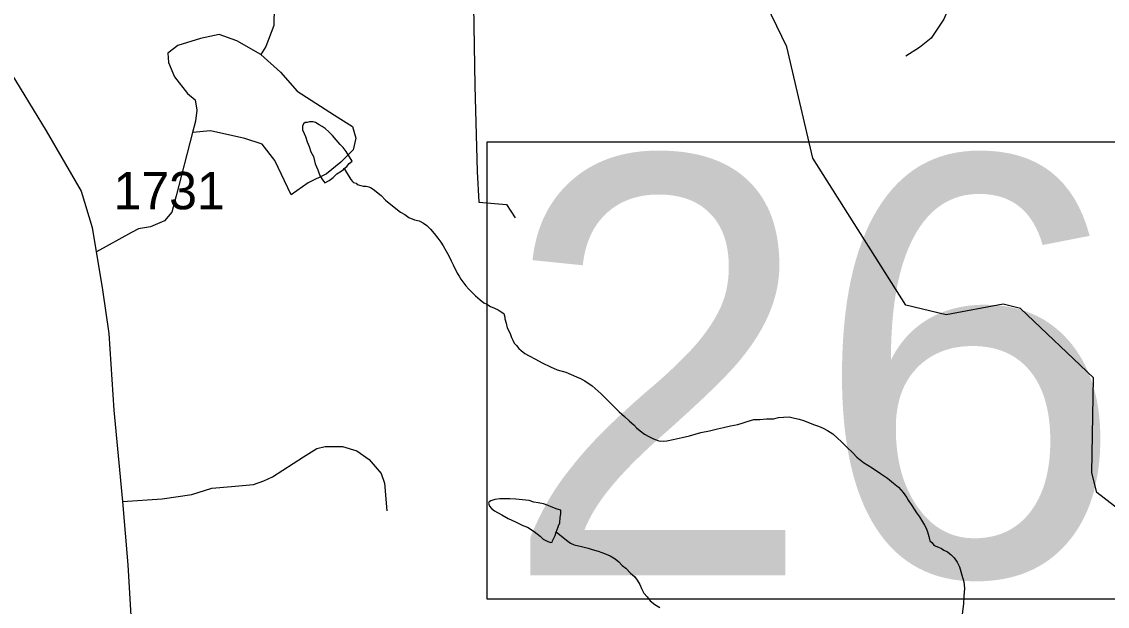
# Model space of a CAD drawing. Extents: x 2126262 to 2293712, y 749403 to 919119.
# Drawn here: x 2227083 to 2230713, y 795852 to 797807 of the extents above; entities that cross this region are included whole.
import ezdxf

# ---------------------------------------------------------------- set-up
doc = ezdxf.new("R2010")
doc.units = 0
for name, color, linetype in [('Exist Hydrographic Misc Water Feature', 7, 'Continuous'), ('Exist Road Non-System Type 51', 7, 'Continuous'), ('Exist Road Primary NC Structure Standard Bridge Number Label', 7, 'Continuous'), ('Exist Road Secondary Type 51 Attributed', 7, 'Continuous'), ('Exist Road Secondary Type 51 Number Label', 7, 'Continuous')]:
    doc.layers.add(name, color=color, linetype=linetype)

msp = doc.modelspace()

# ---------------------------------------------------------------- linework, layer by layer
at = {"layer": 'Exist Hydrographic Misc Water Feature'}
for points in [[(2231379.4, 794921.8), (2231354.4, 794971.6), (2231237.5, 794997), (2230954.3, 794966.7), (2230745.4, 795033.3), (2230712.4, 795066.8), (2230783.5, 795491.8), (2230841.3, 795618.5), (2230872.5, 795867.2), (2230795.4, 796141), (2230677.5, 796232), (2230660.5, 796298), (2230666.4, 796616), (2230422.4, 796847.4), (2230364.4, 796861.7), (2230173.5, 796826.3), (2230039.4, 796858.5), (2229727.5, 797350.5), (2229641.4, 797722.9), (2229556.5, 797898.5)], [(2228160.5, 797316.5), (2228170.2, 797322.6), (2228178.2, 797332.7), (2228188.2, 797340.8), (2228167.9, 797372.6), (2228157.7, 797386.5), (2228147.6, 797396.4), (2228133.7, 797412.3), (2228121.4, 797426.2), (2228109.5, 797438.1), (2228097.2, 797450), (2228087.1, 797455.9), (2228077.3, 797461.9), (2228065.2, 797469.7), (2228057.2, 797471.6), (2228051.2, 797471.6), (2228045.1, 797471.5), (2228037.1, 797469.4), (2228031.1, 797469.4), (2228025.2, 797465.4), (2228021.1, 797457.3), (2228021.1, 797453.3), (2228021.5, 797445.3), (2228027.5, 797433.4), (2228031.3, 797423.5), (2228037.7, 797405.5), (2228043.6, 797389.6), (2228050, 797371.6), (2228058.2, 797355.7), (2228060.3, 797345.7), (2228064.2, 797331.7), (2228072.4, 797311.8), (2228076.5, 797301.8), (2228080.8, 797289.9), (2228088.8, 797278), (2228092.7, 797272), (2228096.8, 797268), (2228110.7, 797276.1), (2228124.6, 797286.3), (2228136.3, 797298.3), (2228150.5, 797306.5), (2228158.5, 797312.5), (2228160.5, 797316.5)], [(2228160.5, 797316.5), (2228168.5, 797302.6), (2228176.5, 797290.7), (2228182.7, 797278.7), (2228188.6, 797272.7), (2228192.7, 797268.8), (2228200.7, 797266.9), (2228204.6, 797262.9), (2228216.7, 797259), (2228224.7, 797257.1), (2228234.8, 797257.2), (2228243, 797255.2), (2228251, 797251.3), (2228262.8, 797243.4), (2228274.9, 797233.5), (2228285, 797225.6), (2228299.1, 797209.7), (2228311.2, 797199.8), (2228321.1, 797191.9), (2228333.4, 797182), (2228349.4, 797170.2), (2228363.5, 797162.3), (2228377.7, 797152.4), (2228395.7, 797144.5), (2228411.7, 797140.6), (2228425.7, 797132.7), (2228437.8, 797124.9), (2228449.9, 797113), (2228462, 797099.1), (2228474.3, 797083.2), (2228484.1, 797069.3), (2228492.5, 797057.3), (2228502.4, 797039.4), (2228510.8, 797023.5), (2228518.8, 797007.6), (2228524.9, 796993.6), (2228539.3, 796965.8), (2228545.2, 796955.8), (2228551.2, 796945.9), (2228567.4, 796924), (2228577.4, 796912.1), (2228589.7, 796900.2), (2228599.8, 796890.3), (2228615.7, 796876.4), (2228627.8, 796866.5), (2228637.9, 796862.6), (2228650, 796854.7), (2228663.9, 796848.9), (2228676, 796843), (2228685.9, 796837), (2228694.3, 796831.1), (2228698.2, 796819.1), (2228698.2, 796813.1), (2228702.5, 796799.1), (2228706.4, 796783.2), (2228712.7, 796771.3), (2228716.6, 796761.2), (2228720.7, 796751.3), (2228724.8, 796741.4), (2228728.9, 796731.4), (2228736.9, 796723.5), (2228744.9, 796713.5), (2228753.1, 796707.6), (2228765.2, 796697.7), (2228779.2, 796689.8), (2228801.1, 796678), (2228823.5, 796666.2), (2228851.3, 796652.5), (2228873.7, 796642.6), (2228901.6, 796634.8), (2228937.7, 796619.1), (2228951.6, 796613.2), (2228966, 796605.4), (2228990, 796589.6), (2229020.1, 796561.8), (2229066.4, 796516.3), (2229080.6, 796502.3), (2229098.6, 796486.5), (2229114.8, 796470.6), (2229129, 796458.8), (2229138.8, 796448.8), (2229151.1, 796439), (2229165.1, 796427.1), (2229179.2, 796419.2), (2229195.4, 796411.3), (2229213.5, 796405.5), (2229227.4, 796403.6), (2229239.5, 796405.7), (2229261.2, 796409.9), (2229291.2, 796416.1), (2229315.2, 796422.3), (2229353.1, 796432.6), (2229382.8, 796438.9), (2229408.9, 796445.1), (2229429, 796449.2), (2229453, 796455.4), (2229477, 796459.6), (2229494.6, 796465.8), (2229508.7, 796469.9), (2229530.7, 796476)], [(2229530.7, 796476), (2229550.8, 796476.2), (2229572.7, 796478.4), (2229586.7, 796478.5), (2229596.7, 796478.6), (2229612.7, 796482.7), (2229630.3, 796484.8), (2229648.4, 796485), (2229666.6, 796481.1), (2229682.6, 796477.3), (2229696.8, 796473.4), (2229716.7, 796465.6), (2229730.6, 796459.7), (2229746.6, 796453.8), (2229762.6, 796448), (2229777, 796440.1), (2229795, 796428.2), (2229811, 796414.3), (2229823.1, 796402.5), (2229841.1, 796384.6), (2229861.4, 796364.8), (2229875.4, 796350.9), (2229897.7, 796333.1), (2229926, 796315.4), (2229953.9, 796295.6), (2229978.1, 796279.8), (2229998.2, 796263.9), (2230014.4, 796250.1), (2230030.4, 796232.2), (2230040.7, 796216.3), (2230046.6, 796206.3), (2230058.7, 796188.5), (2230066.9, 796176.5), (2230074.9, 796164.6), (2230085.1, 796150.7), (2230095.2, 796134.8), (2230101.3, 796122.8), (2230107.5, 796112.9), (2230111.4, 796101), (2230115.7, 796085), (2230119.6, 796071), (2230125.7, 796065.1), (2230134, 796055.1), (2230147.9, 796049.3), (2230157.9, 796045.4), (2230165.9, 796039.4), (2230177.8, 796033.5), (2230190.1, 796023.6), (2230200.2, 796013.7), (2230210.2, 795999.8), (2230218.4, 795983.8), (2230222.5, 795967.9), (2230226.6, 795955.9), (2230232.8, 795934), (2230234.8, 795912), (2230233.2, 795884), (2230231.3, 795860), (2230227.7, 795825.9)], [(2228870, 796100.8), (2228871.9, 796104.8), (2228878, 796120.8), (2228881.7, 796130.9), (2228883.7, 796148.9), (2228885.4, 796160.9), (2228885.4, 796168.9), (2228885.4, 796172.9), (2228873.5, 796176.8), (2228853.2, 796184.6), (2228843.1, 796188.6), (2228827.2, 796194.4), (2228809.1, 796198.3), (2228795.2, 796200.1), (2228779.2, 796206), (2228757.2, 796207.8), (2228735.1, 796209.7), (2228715.2, 796211.5), (2228699.2, 796211.4), (2228681.2, 796211.2), (2228665.2, 796209.1), (2228651.2, 796204.9), (2228645.3, 796200.9), (2228643.2, 796196.9), (2228647.3, 796186.9), (2228653.5, 796179), (2228663.5, 796171.1), (2228673.4, 796165.2), (2228687.7, 796157.3), (2228709.7, 796145.5), (2228721.8, 796139.6), (2228733.6, 796133.7), (2228753.9, 796123.8), (2228757.8, 796121.9), (2228773.8, 796116), (2228796, 796102.2), (2228806.2, 796094.3), (2228816.1, 796086.4), (2228826.1, 796076.5), (2228842.1, 796068.6), (2228852.2, 796064.6), (2228856.3, 796066.7), (2228858.1, 796070.7), (2228866.1, 796088.8), (2228870, 796100.8)], [(2228870, 796100.8), (2228904.3, 796073.1), (2228918.2, 796063.2), (2228930.5, 796057.4), (2228954.5, 796051.5), (2228976.4, 796045.7), (2228990.4, 796041.8), (2229010.5, 796036), (2229022.4, 796032.1), (2229036.5, 796026.2), (2229050.7, 796020.3), (2229066.7, 796010.4), (2229078.8, 796000.5), (2229090.6, 795988.7), (2229102.9, 795978.8), (2229118.9, 795962.9), (2229131.2, 795951), (2229141.1, 795939.1), (2229149.1, 795925.1), (2229155.4, 795911.2), (2229163.4, 795895.3), (2229173.7, 795883.4), (2229183.7, 795869.5), (2229199.9, 795857.6), (2229215.9, 795847.7)]]:
    msp.add_lwpolyline(points, dxfattribs=at)
at = {"layer": 'Exist Road Non-System Type 51'}
for points in [[(2230608.1, 799020.7), (2230611.6, 798802.2), (2230594, 798463.8), (2230588.7, 798411), (2230557, 798361.6), (2230507.6, 798333.4), (2230454.8, 798298.2), (2230416, 798259.4), (2230387.8, 798224.2), (2230349, 798192.4), (2230296.2, 798185.4), (2230253.9, 798178.4), (2230222.2, 798164.3), (2230201, 798146.6), (2230194, 798111.4), (2230197.5, 798026.8), (2230190.4, 797928.1), (2230186.9, 797864.7), (2230165.8, 797815.3), (2230123.5, 797751.9), (2230084.7, 797720.2), (2230038.9, 797692)], [(2228104, 798383.1), (2228065.7, 798272.1), (2228074, 798210.6), (2228032.2, 798104.5), (2227981.2, 798033.9), (2227918.4, 797952.9), (2227908.7, 797913.8), (2227926.8, 797855.2), (2227925.4, 797793.7), (2227898.9, 797723.9), (2227882.2, 797697.3)], [(2228104, 798383.1), (2228238.7, 798379.6), (2228376.9, 798368.4), (2228473.2, 798354.5), (2228520.6, 798340.5), (2228580.6, 798283.2), (2228591.8, 798224.6), (2228586.2, 798062.6), (2228593.9, 797860.7), (2228598, 797592.6), (2228605.7, 797305.6), (2228611.3, 797203.6), (2228703.4, 797195.2), (2228732.7, 797150.5)], [(2227882.2, 797697.3), (2227801.9, 797742.7), (2227743.3, 797763.7), (2227680.5, 797751.1), (2227605.2, 797727.4), (2227571.7, 797702.2), (2227573.1, 797670.1), (2227594, 797622.6), (2227637.3, 797566.7), (2227662.4, 797545.8), (2227668, 797510.9), (2227663.8, 797474.6), (2227654, 797436.9)], [(2227882.2, 797697.3), (2227948.5, 797638), (2228004.3, 797575.1), (2228128.5, 797494.1), (2228188.4, 797456.9), (2228199.6, 797417.7), (2228191.2, 797378.6), (2228149.4, 797336.7), (2228101.9, 797297.6), (2228040.5, 797268.3), (2227983.3, 797227.8), (2227928.9, 797342.3), (2227887, 797396.8), (2227828.4, 797416.4), (2227714, 797441.5), (2227654, 797436.9)], [(2227654, 797436.9), (2227598.9, 797224.3), (2227584.9, 797169.8), (2227559.8, 797140.5), (2227513.7, 797121), (2227473.3, 797114), (2227449.5, 797101.4), (2227332.3, 797037.2)], [(2227419.3, 796202.4), (2227552.7, 796211.7), (2227652, 796225.2), (2227718.3, 796246.9), (2227784.5, 796252.1), (2227857.9, 796259.3), (2227892.1, 796271.8), (2227921, 796285.2), (2228025.5, 796351.5), (2228070, 796379.4), (2228096.9, 796386.7), (2228155.9, 796386.7), (2228203.5, 796372.2), (2228244.9, 796343.2), (2228284.2, 796295.6), (2228295.6, 796263.5), (2228303.8, 796171.3)]]:
    msp.add_lwpolyline(points, dxfattribs=at)
at = {"layer": 'Exist Road Primary NC Structure Standard Bridge Number Label'}
msp.add_lwpolyline([(2228639.1, 797405.3), (2231215.6, 797405.3), (2231215.6, 795876), (2228639.1, 795876)], close=True, dxfattribs=at)
at = {"layer": 'Exist Road Secondary Type 51 Attributed'}
msp.add_lwpolyline([(2226816, 798013.4), (2227164.2, 797441.5), (2227282.1, 797239.7), (2227318.4, 797118.2), (2227353.3, 796910.4), (2227374.3, 796763.8), (2227390.3, 796507.5), (2227419.3, 796202.4), (2227437.1, 795990), (2227460.5, 795592.2), (2227447.5, 795209.9), (2227444.8, 795123.3), (2227425.2, 794804.8), (2227412, 794641.1)], dxfattribs=at)

# ---------------------------------------------------------------- texts
at = {"layer": 'Exist Road Primary NC Structure Standard Bridge Number Label'}
msp.add_text('26', height=1400, dxfattribs=at).set_placement((2228689.2, 795955.1))
at = {"layer": 'Exist Road Secondary Type 51 Number Label'}
msp.add_text('1731', height=125, dxfattribs=at).set_placement((2227389.8, 797179.5))

doc.saveas('drawing.dxf')
